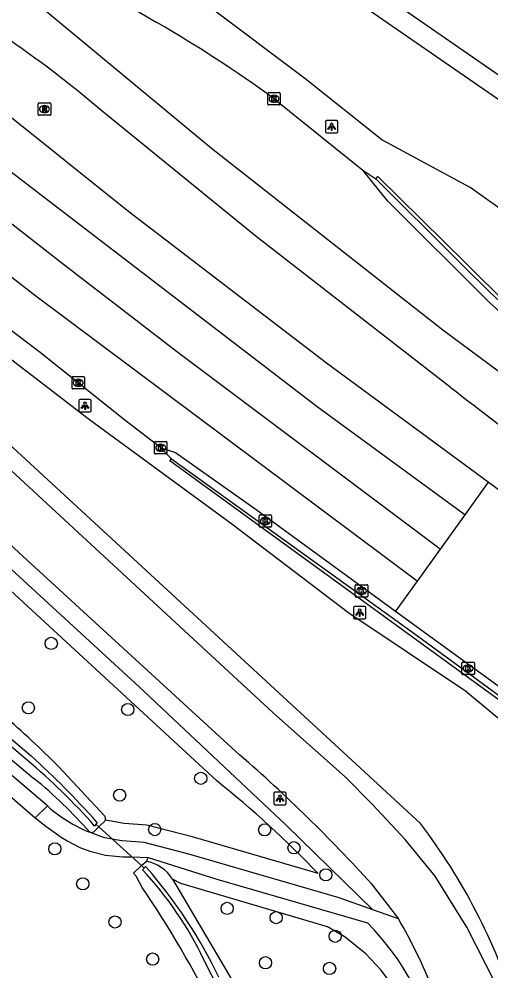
# Model space of a CAD drawing. Extents: x 156414 to 157775, y 382335 to 383765.
# Drawn here: x 157139 to 157177, y 382695.1 to 382771.6 of the extents above; entities that cross this region are included whole.
import ezdxf

# ---------------------------------------------------------------- set-up
doc = ezdxf.new("R2010")
doc.units = 0
for name, color, linetype in [('IMGEO_Berm_groen', 7, 'Continuous'), ('IMGEO_Berm_open', 7, 'Continuous'), ('IMGEO_Boom', 7, 'Continuous'), ('IMGEO_Duiker', 7, 'Continuous'), ('IMGEO_Fietspad_gesloten', 7, 'Continuous'), ('IMGEO_Greppel_droge_sloot', 7, 'Continuous'), ('IMGEO_Groenvoorziening', 7, 'Continuous'), ('IMGEO_Kolk', 7, 'Continuous'), ('IMGEO_Lichtpunt', 7, 'Continuous'), ('IMGEO_Meer_plas_ven_vijver', 7, 'Continuous'), ('IMGEO_Muur', 7, 'Continuous'), ('IMGEO_Rijbaan_regionaal_gesloten', 7, 'Continuous'), ('IMGEO_Rioolput', 7, 'Continuous'), ('IMGEO_Voetpad_halfverhard', 7, 'Continuous')]:
    doc.layers.add(name, color=color, linetype=linetype)

msp = doc.modelspace()

# ---------------------------------------------------------------- linework, layer by layer
at = {"layer": 'IMGEO_Berm_groen'}
for points in [[(157202.182, 382740.143), (157195.967, 382743.511), (157190.576, 382747.176), (157175.289, 382758.071), (157168.182, 382761.889), (157161.99, 382766.831), (157138.76, 382784.294), (157135.145, 382787.474), (157126.764, 382795.344), (157100.783, 382817.534), (157100.618, 382818.9), (157149.419, 382784.584), (157190.977, 382755.88), (157197.321, 382751.695)], [(157171.302, 382706.953), (157123.013, 382751.444), (157105.487, 382767.408), (157102.29, 382770.461), (157093.904, 382779.795), (157087.724, 382788.553), (157092.589, 382783.311), (157099.806, 382775.148), (157104.066, 382770.678), (157106.113, 382769.105)], [(157167.472, 382700.018), (157160.498, 382706.834), (157148.671, 382717.952), (157120.116, 382744.147), (157106.223, 382756.604), (157092.452, 382770.961), (157079.239, 382785.953)], [(157106.113, 382769.105), (157114.064, 382763.159), (157127.546, 382752.573), (157144.674, 382739.411), (157156.129, 382731.029), (157165.526, 382723.895), (157174.919, 382717.618), (157179.985, 382713.417), (157186.602, 382702.845), (157190.209, 382693.224), (157190.471, 382690.402), (157190.517, 382689.902), (157190.931, 382685.451), (157190.977, 382684.951), (157191.325, 382681.198), (157190.295, 382670.03), (157187.976, 382664.533), (157185.551, 382661.148), (157174.841, 382648.006), (157162.204, 382633.323)]]:
    msp.add_lwpolyline(points, dxfattribs=at)
msp.add_arc((157132.15, 382677.278), 49.128, 17.58363, 37.16024, dxfattribs=at)
at = {"layer": 'IMGEO_Berm_open'}
for points in [[(157166.67, 382759.443), (157167.693, 382758.759)], [(157151.267, 382736.272), (157150.413, 382737.149)]]:
    msp.add_lwpolyline(points, dxfattribs=at)
at = {"layer": 'IMGEO_Boom'}
for centre in [(157141.613, 382721.432), (157139.774, 382716.254), (157147.76, 382716.116), (157153.629, 382710.587), (157147.113, 382709.241), (157149.93, 382706.468), (157158.766, 382706.456), (157141.902, 382704.923), (157161.122, 382705.011), (157163.683, 382702.832), (157144.143, 382702.115), (157155.758, 382700.139), (157159.691, 382699.391), (157146.736, 382699.047), (157164.439, 382697.896), (157149.763, 382696.065), (157158.828, 382695.77), (157163.987, 382695.315)]:
    msp.add_circle(centre, 0.489, dxfattribs=at)
at = {"layer": 'IMGEO_Duiker'}
msp.add_lwpolyline([(157145.203, 382706.896), (157145.434, 382706.687), (157148.87, 382703.572), (157149.029, 382703.428)], dxfattribs=at)
at = {"layer": 'IMGEO_Fietspad_gesloten'}
for points in [[(157197.516, 382753.356), (157185.285, 382761.746), (157111.827, 382812.504), (157100.03, 382821.64)], [(157178.59, 382691.216), (157177.296, 382694.161), (157175.005, 382698.637), (157172.473, 382702.727), (157170.065, 382705.661), (157167.437, 382708.486), (157165.272, 382710.671), (157159.453, 382715.857), (157109.445, 382762.045), (157105.947, 382765.328), (157098.702, 382772.669), (157096.753, 382774.573), (157095.601, 382775.89), (157088.763, 382783.053), (157078.36, 382792.607)], [(157105.354, 382759.893), (157117.548, 382748.744), (157139.028, 382728.703), (157156.784, 382712.462)], [(157167.335, 382702.127), (157169.52, 382699.289)]]:
    msp.add_lwpolyline(points, dxfattribs=at)
for centre, radius, start, end in [((157073.231, 382616.609), 127.157, 42.26316, 48.92188), ((157135.947, 382679.451), 38.997, 21.32183, 30.5787)]:
    msp.add_arc(centre, radius, start, end, dxfattribs=at)
at = {"layer": 'IMGEO_Greppel_droge_sloot'}
for points in [[(157148.946, 382703.242), (157149.179, 382703.517), (157149.252, 382703.439)], [(157156.393, 382691.071), (157153.881, 382696.011)]]:
    msp.add_lwpolyline(points, dxfattribs=at)
for centre, radius, start, end in [((157127.844, 382683.541), 28.869, 25.59161, 43.03376), ((157119.641, 382677.509), 39.359, 25.76343, 41.20808)]:
    msp.add_arc(centre, radius, start, end, dxfattribs=at)
at = {"layer": 'IMGEO_Groenvoorziening'}
for points in [[(157103.46, 382757.831), (157154.886, 382710.404)], [(157090.946, 382752.582), (157117.996, 382729.241), (157140.217, 382710.582)], [(157145.907, 382707.559), (157142.203, 382711.532)], [(157145.023, 382706.29), (157145.434, 382706.687), (157145.579, 382706.827), (157145.887, 382707.124)], [(157163.073, 382702.933), (157153.036, 382705.853), (157149.303, 382706.823), (157147.465, 382706.971), (157145.961, 382707.238)], [(157148.909, 382701.825), (157148.433, 382702.724), (157148.229, 382702.961), (157148.87, 382703.572), (157149.229, 382703.915)], [(157149.392, 382704.226), (157149.229, 382703.915)], [(157150.26, 382643.389), (157164.203, 382660.811), (157165.123, 382662.025), (157166.958, 382664.734), (157168.098, 382666.662), (157169.832, 382670.118), (157171.274, 382673.753), (157171.957, 382677.035), (157172.195, 382679.433), (157172.23, 382681.434), (157172.103, 382683.586), (157171.801, 382685.742), (157171.061, 382689.292), (157170.511, 382691.108), (157169.907, 382692.484), (157169.023, 382693.997), (157168.117, 382695.205), (157166.909, 382696.477), (157165.226, 382697.822), (157163.816, 382698.662), (157152.041, 382702.128), (157151.355, 382702.489)], [(157151.355, 382702.489), (157157.633, 382691.842)]]:
    msp.add_lwpolyline(points, dxfattribs=at)
for centre, radius, start, end in [((157085.905, 382655.327), 79.552, 44.95295, 49.31598), ((157116.962, 382681.941), 36.894, 41.23283, 50.9251), ((157103.443, 382645.809), 82.577, 43.77015, 51.46618), ((157145.663, 382707.353), 0.319, 338.90609, 40.19218), ((157145.658, 382707.353), 0.324, 314.89787, 339.12509), ((157144.833, 382706.586), 0.352, 248.94878, 302.61601), ((157148.731, 382700.874), 3.081, 31.60314, 80.69394), ((157081.617, 382655.736), 81.562, 26.23615, 34.40801)]:
    msp.add_arc(centre, radius, start, end, dxfattribs=at)
at = {"layer": 'IMGEO_Kolk'}
for p, q in [((157159.017, 382764.765), (157159.017, 382765.617)), ((157159.092, 382765.691), (157159.944, 382765.691)), ((157160.018, 382765.617), (157160.018, 382764.765)), ((157159.528, 382764.911), (157159.503, 382764.911)), ((157159.505, 382765.471), (157159.53, 382765.471)), ((157159.944, 382764.691), (157159.092, 382764.691)), ((157143.281, 382741.949), (157143.281, 382742.801)), ((157143.356, 382742.875), (157144.208, 382742.875)), ((157143.769, 382742.655), (157143.794, 382742.655)), ((157144.282, 382742.801), (157144.282, 382741.949)), ((157144.208, 382741.875), (157143.356, 382741.875)), ((157143.792, 382742.095), (157143.767, 382742.095)), ((157149.912, 382736.723), (157149.912, 382737.575)), ((157149.987, 382737.649), (157150.839, 382737.649)), ((157150.4, 382737.429), (157150.425, 382737.429)), ((157150.913, 382737.575), (157150.913, 382736.723)), ((157150.839, 382736.649), (157149.987, 382736.649)), ((157150.423, 382736.869), (157150.398, 382736.869)), ((157158.321, 382730.839), (157158.321, 382731.691)), ((157158.396, 382731.765), (157159.248, 382731.765)), ((157158.809, 382731.545), (157158.834, 382731.545)), ((157159.322, 382731.691), (157159.322, 382730.839)), ((157159.248, 382730.765), (157158.396, 382730.765)), ((157158.832, 382730.985), (157158.807, 382730.985)), ((157166.05, 382725.219), (157166.05, 382726.071)), ((157166.125, 382726.145), (157166.977, 382726.145)), ((157166.538, 382725.925), (157166.563, 382725.925)), ((157167.051, 382726.071), (157167.051, 382725.219)), ((157166.977, 382725.145), (157166.125, 382725.145)), ((157166.561, 382725.365), (157166.536, 382725.365)), ((157174.62, 382718.995), (157174.62, 382719.847)), ((157174.695, 382719.921), (157175.547, 382719.921)), ((157175.108, 382719.701), (157175.133, 382719.701)), ((157175.621, 382719.847), (157175.621, 382718.995)), ((157175.547, 382718.921), (157174.695, 382718.921)), ((157175.131, 382719.141), (157175.106, 382719.141))]:
    msp.add_line(p, q, dxfattribs=at)
for points in [[(157159.017, 382764.765), (157159.017, 382765.617)], [(157159.092, 382765.691), (157159.944, 382765.691)], [(157160.018, 382765.617), (157160.018, 382764.765)], [(157159.338, 382765.391), (157159.461, 382765.391), (157159.461, 382765.24), (157159.591, 382765.391), (157159.755, 382765.391), (157159.609, 382765.24), (157159.762, 382764.991), (157159.61, 382764.991), (157159.525, 382765.155), (157159.461, 382765.088), (157159.461, 382764.991), (157159.338, 382764.991), (157159.338, 382765.391)], [(157159.944, 382764.691), (157159.092, 382764.691)], [(157143.281, 382741.949), (157143.281, 382742.801)], [(157143.356, 382742.875), (157144.208, 382742.875)], [(157144.282, 382742.801), (157144.282, 382741.949)], [(157144.208, 382741.875), (157143.356, 382741.875)], [(157143.602, 382742.575), (157143.725, 382742.575), (157143.725, 382742.424), (157143.855, 382742.575), (157144.019, 382742.575), (157143.873, 382742.424), (157144.026, 382742.175), (157143.874, 382742.175), (157143.789, 382742.339), (157143.725, 382742.272), (157143.725, 382742.175), (157143.602, 382742.175), (157143.602, 382742.575)], [(157149.912, 382736.723), (157149.912, 382737.575)], [(157149.987, 382737.649), (157150.839, 382737.649)], [(157150.233, 382737.349), (157150.356, 382737.349), (157150.356, 382737.198), (157150.486, 382737.349), (157150.65, 382737.349), (157150.504, 382737.198), (157150.657, 382736.949), (157150.505, 382736.949), (157150.42, 382737.113), (157150.356, 382737.046), (157150.356, 382736.949), (157150.233, 382736.949), (157150.233, 382737.349)], [(157150.913, 382737.575), (157150.913, 382736.723)], [(157150.839, 382736.649), (157149.987, 382736.649)], [(157158.321, 382730.839), (157158.321, 382731.691)], [(157158.396, 382731.765), (157159.248, 382731.765)], [(157158.642, 382731.465), (157158.765, 382731.465), (157158.765, 382731.314), (157158.895, 382731.465), (157159.059, 382731.465), (157158.913, 382731.314), (157159.066, 382731.065), (157158.914, 382731.065), (157158.829, 382731.229), (157158.765, 382731.162), (157158.765, 382731.065), (157158.642, 382731.065), (157158.642, 382731.465)], [(157159.322, 382731.691), (157159.322, 382730.839)], [(157159.248, 382730.765), (157158.396, 382730.765)], [(157166.05, 382725.219), (157166.05, 382726.071)], [(157166.125, 382726.145), (157166.977, 382726.145)], [(157166.371, 382725.845), (157166.494, 382725.845), (157166.494, 382725.694), (157166.624, 382725.845), (157166.788, 382725.845), (157166.642, 382725.694), (157166.795, 382725.445), (157166.643, 382725.445), (157166.558, 382725.609), (157166.494, 382725.542), (157166.494, 382725.445), (157166.371, 382725.445), (157166.371, 382725.845)], [(157167.051, 382726.071), (157167.051, 382725.219)], [(157166.977, 382725.145), (157166.125, 382725.145)], [(157174.62, 382718.995), (157174.62, 382719.847)], [(157174.695, 382719.921), (157175.547, 382719.921)], [(157175.621, 382719.847), (157175.621, 382718.995)], [(157175.547, 382718.921), (157174.695, 382718.921)], [(157174.941, 382719.621), (157175.064, 382719.621), (157175.064, 382719.47), (157175.194, 382719.621), (157175.358, 382719.621), (157175.212, 382719.47), (157175.365, 382719.221), (157175.213, 382719.221), (157175.128, 382719.385), (157175.064, 382719.318), (157175.064, 382719.221), (157174.941, 382719.221), (157174.941, 382719.621)]]:
    msp.add_lwpolyline(points, dxfattribs=at)
for centre, start, end in [((157159.094, 382765.615), 91.55205, 178.44795), ((157159.094, 382765.615), 91.55205, 178.44795), ((157159.942, 382765.615), 1.55205, 88.44795), ((157159.942, 382765.615), 1.55205, 88.44795), ((157159.094, 382764.767), 181.55205, 268.44795), ((157159.094, 382764.767), 181.55205, 268.44795), ((157159.942, 382764.767), 271.55205, 358.44795), ((157159.942, 382764.767), 271.55205, 358.44795), ((157143.358, 382742.799), 91.55205, 178.44795), ((157143.358, 382742.799), 91.55205, 178.44795), ((157144.206, 382742.799), 1.55205, 88.44795), ((157144.206, 382742.799), 1.55205, 88.44795), ((157143.358, 382741.951), 181.55205, 268.44795), ((157143.358, 382741.951), 181.55205, 268.44795), ((157144.206, 382741.951), 271.55205, 358.44795), ((157144.206, 382741.951), 271.55205, 358.44795), ((157149.989, 382737.573), 91.55205, 178.44795), ((157149.989, 382737.573), 91.55205, 178.44795), ((157150.837, 382737.573), 1.55205, 88.44795), ((157150.837, 382737.573), 1.55205, 88.44795), ((157149.989, 382736.725), 181.55205, 268.44795), ((157149.989, 382736.725), 181.55205, 268.44795), ((157150.837, 382736.725), 271.55205, 358.44795), ((157150.837, 382736.725), 271.55205, 358.44795), ((157158.398, 382731.689), 91.55205, 178.44795), ((157158.398, 382731.689), 91.55205, 178.44795), ((157159.246, 382731.689), 1.55205, 88.44795), ((157159.246, 382731.689), 1.55205, 88.44795), ((157158.398, 382730.841), 181.55205, 268.44795), ((157158.398, 382730.841), 181.55205, 268.44795), ((157159.246, 382730.841), 271.55205, 358.44795), ((157159.246, 382730.841), 271.55205, 358.44795), ((157166.127, 382726.069), 91.55205, 178.44795), ((157166.127, 382726.069), 91.55205, 178.44795), ((157166.975, 382726.069), 1.55205, 88.44795), ((157166.975, 382726.069), 1.55205, 88.44795), ((157166.127, 382725.221), 181.55205, 268.44795), ((157166.127, 382725.221), 181.55205, 268.44795), ((157166.975, 382725.221), 271.55205, 358.44795), ((157166.975, 382725.221), 271.55205, 358.44795), ((157174.697, 382719.845), 91.55205, 178.44795), ((157174.697, 382719.845), 91.55205, 178.44795), ((157175.545, 382719.845), 1.55205, 88.44795), ((157175.545, 382719.845), 1.55205, 88.44795), ((157174.697, 382718.997), 181.55205, 268.44795), ((157174.697, 382718.997), 181.55205, 268.44795), ((157175.545, 382718.997), 271.55205, 358.44795), ((157175.545, 382718.997), 271.55205, 358.44795)]:
    msp.add_arc(centre, 0.0765, start, end, dxfattribs=at)
for centre, major_axis, ratio, start_param, end_param in [((157159.504, 382765.191), (-0.387, 0.002), 0.722429, 4.712389, 7.853982), ((157159.529, 382765.191), (-0.39, 0.002), 0.717154, 1.570796, 4.712389), ((157143.768, 382742.375), (-0.387, 0.002), 0.722429, 4.712389, 7.853982), ((157143.793, 382742.375), (-0.39, 0.002), 0.717154, 1.570796, 4.712389), ((157150.399, 382737.149), (-0.387, 0.002), 0.722429, 4.712389, 7.853982), ((157150.424, 382737.149), (-0.39, 0.002), 0.717154, 1.570796, 4.712389), ((157158.808, 382731.265), (-0.387, 0.002), 0.722429, 4.712389, 7.853982), ((157158.833, 382731.265), (-0.39, 0.002), 0.717154, 1.570796, 4.712389), ((157166.537, 382725.645), (-0.387, 0.002), 0.722429, 4.712389, 7.853982), ((157166.562, 382725.645), (-0.39, 0.002), 0.717154, 1.570796, 4.712389), ((157175.107, 382719.421), (-0.387, 0.002), 0.722429, 4.712389, 7.853982), ((157175.132, 382719.421), (-0.39, 0.002), 0.717154, 1.570796, 4.712389)]:
    msp.add_ellipse(centre, major_axis=major_axis, ratio=ratio, start_param=start_param, end_param=end_param, dxfattribs=at)
at = {"layer": 'IMGEO_Lichtpunt'}
for p, q in [((157163.653, 382763.347), (157163.653, 382762.54)), ((157163.653, 382763.347), (157163.653, 382762.54)), ((157164.555, 382763.442), (157163.747, 382763.442)), ((157164.555, 382763.442), (157163.747, 382763.442)), ((157164.649, 382762.54), (157164.649, 382763.347)), ((157164.649, 382762.54), (157164.649, 382763.347)), ((157163.747, 382762.446), (157164.555, 382762.446)), ((157163.747, 382762.446), (157164.555, 382762.446)), ((157143.834, 382740.94), (157143.834, 382740.133)), ((157143.834, 382740.94), (157143.834, 382740.133)), ((157144.736, 382741.035), (157143.928, 382741.035)), ((157144.736, 382741.035), (157143.928, 382741.035)), ((157144.83, 382740.133), (157144.83, 382740.94)), ((157144.83, 382740.133), (157144.83, 382740.94)), ((157143.928, 382740.039), (157144.736, 382740.039)), ((157143.928, 382740.039), (157144.736, 382740.039)), ((157165.904, 382724.305), (157165.904, 382723.498)), ((157165.904, 382724.305), (157165.904, 382723.498)), ((157166.806, 382724.4), (157165.998, 382724.4)), ((157166.806, 382724.4), (157165.998, 382724.4)), ((157166.9, 382723.498), (157166.9, 382724.305)), ((157166.9, 382723.498), (157166.9, 382724.305)), ((157165.998, 382723.404), (157166.806, 382723.404)), ((157165.998, 382723.404), (157166.806, 382723.404)), ((157159.498, 382709.371), (157159.498, 382708.564)), ((157159.498, 382709.371), (157159.498, 382708.564)), ((157160.4, 382709.466), (157159.592, 382709.466)), ((157160.4, 382709.466), (157159.592, 382709.466)), ((157160.494, 382708.564), (157160.494, 382709.371)), ((157160.494, 382708.564), (157160.494, 382709.371)), ((157159.592, 382708.47), (157160.4, 382708.47)), ((157159.592, 382708.47), (157160.4, 382708.47))]:
    msp.add_line(p, q, dxfattribs=at)
for points in [[(157164.027, 382763.011), (157164.066, 382762.983), (157163.878, 382762.721), (157163.84, 382762.748), (157164.027, 382763.011)], [(157164.129, 382762.963), (157164.176, 382762.963), (157164.176, 382762.641), (157164.129, 382762.641), (157164.129, 382762.963)], [(157164.239, 382762.983), (157164.277, 382763.01), (157164.464, 382762.748), (157164.425, 382762.72), (157164.239, 382762.983)], [(157144.208, 382740.604), (157144.247, 382740.576), (157144.059, 382740.314), (157144.021, 382740.341), (157144.208, 382740.604)], [(157144.31, 382740.556), (157144.357, 382740.556), (157144.357, 382740.234), (157144.31, 382740.234), (157144.31, 382740.556)], [(157144.42, 382740.576), (157144.458, 382740.603), (157144.645, 382740.341), (157144.606, 382740.313), (157144.42, 382740.576)], [(157166.278, 382723.969), (157166.317, 382723.941), (157166.129, 382723.679), (157166.091, 382723.706), (157166.278, 382723.969)], [(157166.38, 382723.921), (157166.427, 382723.921), (157166.427, 382723.599), (157166.38, 382723.599), (157166.38, 382723.921)], [(157166.49, 382723.941), (157166.528, 382723.968), (157166.715, 382723.706), (157166.676, 382723.678), (157166.49, 382723.941)], [(157159.872, 382709.035), (157159.911, 382709.007), (157159.723, 382708.745), (157159.685, 382708.772), (157159.872, 382709.035)], [(157159.974, 382708.987), (157160.021, 382708.987), (157160.021, 382708.665), (157159.974, 382708.665), (157159.974, 382708.987)], [(157160.084, 382709.007), (157160.122, 382709.034), (157160.309, 382708.772), (157160.27, 382708.744), (157160.084, 382709.007)]]:
    msp.add_lwpolyline(points, dxfattribs=at)
for centre in [(157164.152, 382763.145), (157144.333, 382740.738), (157166.403, 382724.103), (157159.997, 382709.169)]:
    msp.add_circle(centre, 0.0994, dxfattribs=at)
for centre, start, end in [((157163.747, 382763.347), 90, 180), ((157163.747, 382763.347), 90, 180), ((157164.555, 382763.347), 0, 90), ((157164.555, 382763.347), 0, 90), ((157163.747, 382762.54), 180, 270), ((157163.747, 382762.54), 180, 270), ((157164.555, 382762.54), 270, 0), ((157164.555, 382762.54), 270, 360), ((157143.928, 382740.94), 90, 180), ((157143.928, 382740.94), 90, 180), ((157144.736, 382740.94), 0, 90), ((157144.736, 382740.94), 0, 90), ((157143.928, 382740.133), 180, 270), ((157143.928, 382740.133), 180, 270), ((157144.736, 382740.133), 270, 0), ((157144.736, 382740.133), 270, 360), ((157165.998, 382724.305), 90, 180), ((157165.998, 382724.305), 90, 180), ((157166.806, 382724.305), 0, 90), ((157166.806, 382724.305), 0, 90), ((157165.998, 382723.498), 180, 270), ((157165.998, 382723.498), 180, 270), ((157166.806, 382723.498), 270, 0), ((157166.806, 382723.498), 270, 360), ((157159.592, 382709.371), 90, 180), ((157159.592, 382709.371), 90, 180), ((157160.4, 382709.371), 0, 90), ((157160.4, 382709.371), 0, 90), ((157159.592, 382708.564), 180, 270), ((157159.592, 382708.564), 180, 270), ((157160.4, 382708.564), 270, 0), ((157160.4, 382708.564), 270, 360)]:
    msp.add_arc(centre, 0.0946, start, end, dxfattribs=at)
at = {"layer": 'IMGEO_Meer_plas_ven_vijver'}
for points in [[(157139.688, 382712.043), (157106.798, 382739.96), (157092.147, 382752.646)], [(157092.498, 382752.965), (157107.116, 382740.281), (157139.991, 382712.383)], [(157145.26, 382707.088), (157145.283, 382707.061), (157145.307, 382707.034), (157145.203, 382706.896), (157145.097, 382706.756)]]:
    msp.add_lwpolyline(points, dxfattribs=at)
for centre, radius, start, end in [((157106.917, 382673.105), 50.893, 41.3919, 49.91509), ((157096.75, 382664.085), 64.826, 41.55608, 48.16189)]:
    msp.add_arc(centre, radius, start, end, dxfattribs=at)
at = {"layer": 'IMGEO_Muur'}
for points in [[(157167.693, 382758.759), (157167.869, 382758.938), (157174.944, 382751.976)], [(157174.231, 382752.258), (157167.693, 382758.759)], [(157201.563, 382699.049), (157199.555, 382700.949), (157197.557, 382702.383), (157197.112, 382702.703), (157151.146, 382736.092), (157151.267, 382736.272)], [(157151.267, 382736.272), (157170.756, 382722.25), (157197.163, 382702.949), (157197.607, 382702.63), (157199.7, 382701.129), (157201.599, 382699.352)]]:
    msp.add_lwpolyline(points, dxfattribs=at)
for centre, radius, start, end in [((157290.519, 382867.809), 163.936, 224.81774, 231.60583), ((157282.034, 382858.457), 151.018, 224.83655, 231.22647)]:
    msp.add_arc(centre, radius, start, end, dxfattribs=at)
at = {"layer": 'IMGEO_Rijbaan_regionaal_gesloten'}
for points in [[(157094.991, 382811.393), (157129.448, 382782.15), (157137.585, 382775.243), (157154.498, 382761.232), (157173.094, 382746.63), (157195.441, 382730.073)], [(157176.731, 382734.392), (157163.746, 382743.953), (157147.856, 382756.109), (157132.341, 382768.5), (157117.708, 382780.608), (157115.535, 382782.405), (157088.939, 382804.395)], [(157174.847, 382731.771), (157162.999, 382740.45), (157132.735, 382763.592), (157109.286, 382782.662), (157086.519, 382801.732)], [(157172.864, 382729.012), (157151.693, 382744.878), (157142.347, 382752.069), (157117.51, 382771.452), (157084.354, 382799.348)], [(157171.016, 382726.441), (157140.365, 382749.332), (157118.639, 382766.205), (157103.457, 382778.67), (157091.583, 382788.801), (157081.928, 382796.678)], [(157141.518, 382776.373), (157150.111, 382771.315)], [(157150.413, 382737.149), (157147.425, 382739.454), (157143.782, 382742.375), (157140.605, 382744.878), (157111.102, 382767.229), (157107.208, 382770.343), (157106.877, 382770.604), (157106.549, 382770.868), (157106.224, 382771.135)], [(157159.518, 382765.191), (157166.67, 382759.443)], [(157173.677, 382742.025), (157158.09, 382754.122), (157145.701, 382764.201)], [(157197.189, 382732.342), (157188.349, 382738.84), (157184.947, 382741.558), (157180.794, 382745.196), (157176.814, 382748.851), (157168.661, 382756.951), (157166.67, 382759.443)], [(157150.413, 382737.149), (157151.601, 382736.761), (157158.085, 382732.183), (157169.272, 382724.014)], [(157176.731, 382734.392), (157174.847, 382731.771)], [(157179.823, 382732.115), (157176.731, 382734.392)], [(157174.847, 382731.771), (157172.864, 382729.012)], [(157172.864, 382729.012), (157171.016, 382726.441)], [(157171.016, 382726.441), (157169.272, 382724.014)], [(157169.272, 382724.014), (157197.322, 382703.669), (157197.762, 382703.35), (157199.693, 382701.95), (157201.702, 382700.116)]]:
    msp.add_lwpolyline(points, dxfattribs=at)
for centre, radius, start, end in [((157097.273, 382679.864), 105.618, 53.88964, 59.98174), ((157085.901, 382693.942), 92.262, 49.5975, 55.81802), ((157629.789, 383333), 746.519, 232.339169, 233.813667)]:
    msp.add_arc(centre, radius, start, end, dxfattribs=at)
at = {"layer": 'IMGEO_Rioolput'}
for p, q in [((157140.565, 382763.936), (157140.565, 382764.788)), ((157140.64, 382764.862), (157141.492, 382764.862)), ((157141.566, 382764.788), (157141.566, 382763.936)), ((157141.076, 382764.082), (157141.051, 382764.082)), ((157141.053, 382764.642), (157141.078, 382764.642)), ((157141.492, 382763.862), (157140.64, 382763.862))]:
    msp.add_line(p, q, dxfattribs=at)
for points in [[(157140.565, 382763.936), (157140.565, 382764.788)], [(157140.64, 382764.862), (157141.492, 382764.862)], [(157141.566, 382764.788), (157141.566, 382763.936)], [(157141.154, 382764.56), (157140.902, 382764.562), (157140.902, 382764.162)], [(157140.902, 382764.162), (157141.026, 382764.162), (157141.026, 382764.324), (157141.037, 382764.324)], [(157141.08, 382764.481), (157141.026, 382764.481), (157141.026, 382764.4)], [(157141.026, 382764.4), (157141.078, 382764.4)], [(157141.084, 382764.295), (157141.155, 382764.162), (157141.295, 382764.162), (157141.23, 382764.288)], [(157141.492, 382763.862), (157140.64, 382763.862)]]:
    msp.add_lwpolyline(points, dxfattribs=at)
for centre, radius, start, end in [((157140.642, 382764.786), 0.0765, 91.55205, 178.44795), ((157140.642, 382764.786), 0.0765, 91.55205, 178.44795), ((157141.49, 382764.786), 0.0765, 1.55205, 88.44795), ((157141.49, 382764.786), 0.0765, 1.55205, 88.44795), ((157141.036, 382764.271), 0.0533, 26.02933, 88.69889), ((157141.062, 382764.589), 0.19, 274.7715, 282.96867), ((157141.086, 382764.385), 0.0964, 77.00612, 93.18647), ((157141.1, 382764.442), 0.0378, 276.66336, 79.67722), ((157141.153, 382764.45), 0.109, 350.36119, 89.41601), ((157141.151, 382764.45), 0.112, 277.58423, 350.98172), ((157141.135, 382764.235), 0.108, 29.51342, 73.79051), ((157140.642, 382763.938), 0.0765, 181.55205, 268.44795), ((157140.642, 382763.938), 0.0765, 181.55205, 268.44795), ((157141.49, 382763.938), 0.0765, 271.55205, 358.44795), ((157141.49, 382763.938), 0.0765, 271.55205, 358.44795)]:
    msp.add_arc(centre, radius, start, end, dxfattribs=at)
for centre, major_axis, ratio, start_param, end_param in [((157141.052, 382764.362), (-0.387, 0.002), 0.722429, 4.712389, 7.853982), ((157141.077, 382764.362), (-0.39, 0.002), 0.717154, 1.570796, 4.712389)]:
    msp.add_ellipse(centre, major_axis=major_axis, ratio=ratio, start_param=start_param, end_param=end_param, dxfattribs=at)
at = {"layer": 'IMGEO_Voetpad_halfverhard'}
for points in [[(157141.308, 382708.365), (157118.246, 382727.979), (157093.836, 382748.922), (157091.149, 382751.318)], [(157090.456, 382750.276), (157094.852, 382746.463), (157123.976, 382721.585), (157140.328, 382707.415)], [(157141.308, 382708.365), (157140.328, 382707.415)], [(157140.328, 382707.415), (157141.169, 382706.745), (157142.405, 382705.856), (157142.942, 382705.529), (157143.904, 382705.042), (157144.718, 382704.729), (157145.965, 382704.422), (157147.354, 382704.292), (157148.089, 382704.28), (157149.392, 382704.226)], [(157167.472, 382700.018), (157164.745, 382700.989), (157152.664, 382704.503), (157149.069, 382705.437), (157147.314, 382705.578), (157146.77, 382705.652), (157145.806, 382705.844), (157144.814, 382706.212), (157144.707, 382706.258)], [(157149.392, 382704.226), (157154.909, 382702.491), (157167.026, 382698.966)], [(157169.52, 382699.289), (157167.472, 382700.018)]]:
    msp.add_lwpolyline(points, dxfattribs=at)
for centre, radius, start, end in [((157149.041, 382717.045), 11.625, 228.30176, 248.10967), ((157152.653, 382684.538), 20.366, 10.45933, 45.10879)]:
    msp.add_arc(centre, radius, start, end, dxfattribs=at)

doc.saveas('drawing.dxf')
